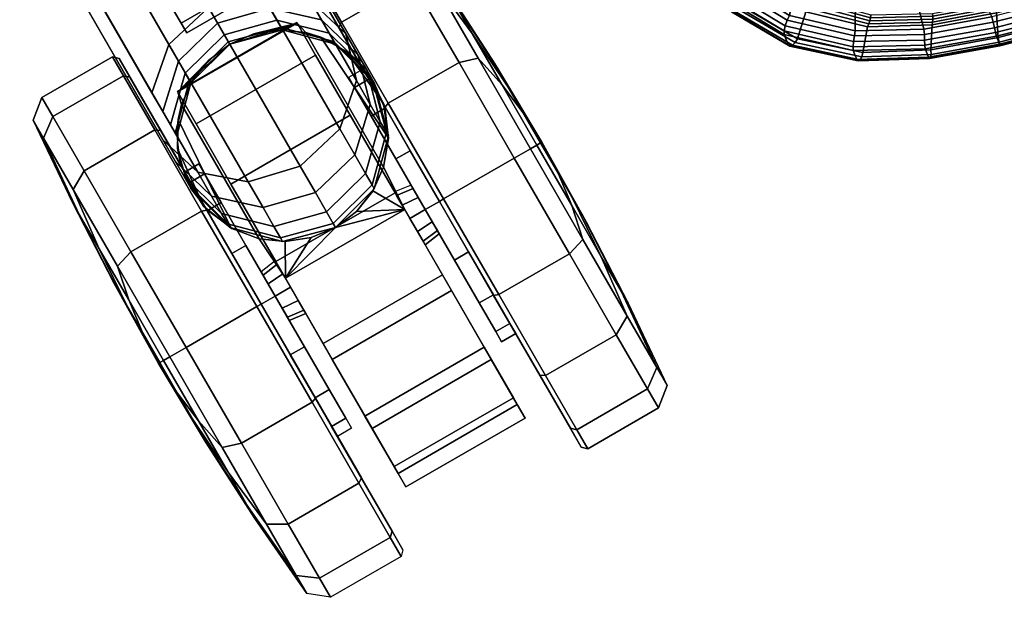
# Model space of a CAD drawing. Header units: inches. Extents: x 390 to 1835, y -266 to 136.
# Tile 545 of 656: x 1685.09 to 1689.12, y -199.58 to -197.21. Entities that reach past the tile are written whole.
import ezdxf
from ezdxf.enums import TextEntityAlignment as Align

# ---------------------------------------------------------------- set-up
doc = ezdxf.new("R2010")
doc.units = ezdxf.units.IN
doc.header["$LTSCALE"] = 0.95294
doc.header["$MEASUREMENT"] = 0
for name, color, linetype in [('A-FURN-3-SEAT-BACK', 143, 'Continuous'), ('A-FURN-3-SEAT-CASTER', 250, 'Continuous'), ('A-FURN-3-SEAT-FRAME', 254, 'Continuous'), ('A-FURN-3-SEAT-RACK', 251, 'Continuous'), ('A-FURN-HAWORTH-ATT', 251, 'Continuous')]:
    doc.layers.add(name, color=color, linetype=linetype)

# ---------------------------------------------------------------- blocks, each defined once
blk = doc.blocks.new('SCK-X4-0C-3D-3')
at = {"layer": 'A-FURN-3-SEAT-CASTER'}
for points in [[(-10.8336, 11.0284, 2.1916), (-10.7314, 10.967, 2.1028), (-11.2255, 11.0018, 2.3688), (-11.0923, 11.0539, 2.3294)], [(-10.9569, 11.0605, 2.2684), (-10.8336, 11.0284, 2.1916), (-11.0923, 11.0539, 2.3294), (-10.9569, 11.0605, 2.2684)], [(-10.6855, 10.9241, 1.9712), (-11.3214, 10.9241, 2.3236), (-11.2255, 11.0018, 2.3688), (-10.7314, 10.967, 2.1028)], [(-11.5145, 10.9119, 2.1248), (-11.3836, 10.8374, 2.2755), (-11.3214, 10.9241, 2.2596)], [(-10.6855, 10.9241, 1.7352), (-11.3214, 10.9241, 2.2596), (-11.3214, 10.9241, 2.3236), (-10.6855, 10.9241, 1.9712)], [(-10.6855, 10.9241, 1.7352), (-10.6229, 10.8368, 1.7352), (-10.6336, 10.9119, 1.3823)], [(-11.5146, 10.3483, 2.1248), (-11.4365, 10.6302, 2.2853), (-11.5145, 10.9119, 2.1248)], [(-11.5145, 10.9119, 2.1248), (-11.4365, 10.6302, 2.2853), (-11.423, 10.7372, 2.2831)], [(-11.5145, 10.9119, 2.1248), (-11.423, 10.7372, 2.2831), (-11.3836, 10.8374, 2.2755)], [(-10.5704, 10.6302, 1.7352), (-10.6334, 10.3483, 1.3815), (-10.6336, 10.9119, 1.3823)], [(-10.5704, 10.6302, 1.7352), (-10.6336, 10.9119, 1.3823), (-10.5838, 10.7367, 1.7352)], [(-10.5838, 10.7367, 1.7352), (-10.6336, 10.9119, 1.3823), (-10.6229, 10.8368, 1.7352)], [(-11.5146, 10.3483, 2.1248), (-11.4231, 10.5231, 2.2832), (-11.4365, 10.6302, 2.2853)], [(-10.6334, 10.3483, 1.3815), (-10.5704, 10.6302, 1.7352), (-10.5837, 10.5236, 1.7352)], [(-11.5146, 10.3483, 2.1248), (-11.3837, 10.4229, 2.2756), (-11.4231, 10.5231, 2.2832)], [(-10.6334, 10.3483, 1.3815), (-10.5837, 10.5236, 1.7352), (-10.6228, 10.4235, 1.7352)], [(-11.3215, 10.3362, 2.2596), (-11.3837, 10.4229, 2.2756), (-11.5146, 10.3483, 2.1248)], [(-10.6228, 10.4235, 1.7352), (-10.6854, 10.3362, 1.7352), (-10.6334, 10.3483, 1.3815)], [(-11.2287, 10.2602, 2.3695), (-11.3215, 10.3362, 2.3192), (-10.6854, 10.3362, 1.971), (-10.7316, 10.2929, 2.1032)], [(-11.3215, 10.3362, 2.3192), (-11.3215, 10.3362, 2.2596), (-10.6854, 10.3362, 1.7352), (-10.6854, 10.3362, 1.971)], [(-11.2287, 10.2602, 2.3695), (-10.7316, 10.2929, 2.1032), (-10.8346, 10.2314, 2.1924), (-11.095, 10.2068, 2.3304)], [(-11.095, 10.2068, 2.3304), (-10.8346, 10.2314, 2.1924), (-10.9588, 10.1993, 2.2694)]]:
    blk.add_3dface(points, dxfattribs=at)
for points, invisible_edges in [([(-11.5145, 10.9119, 2.1248), (-11.3214, 10.9241, 2.2596), (-10.6855, 10.9241, 1.7352), (-10.6336, 10.9119, 1.3823)], 8), ([(-12.5004, 10.9119, 1.1416), (-12.4365, 10.9119, 1.5249), (-11.0689, 10.9119, 0.3721), (-11.4358, 10.9119, 0.2442)], 10), ([(-11.4358, 10.9119, 0.2442), (-11.8232, 10.9119, 0.2748), (-12.4047, 10.9119, 0.765), (-12.5004, 10.9119, 1.1416)], 10), ([(-10.7845, 10.9119, 0.6368), (-11.0689, 10.9119, 0.3721), (-12.4365, 10.9119, 1.5249), (-12.2237, 10.9119, 1.85)], 10), ([(-12.4047, 10.9119, 0.765), (-11.8232, 10.9119, 0.2748), (-12.1654, 10.9119, 0.4588)], 1), ([(-12.2237, 10.9119, 1.85), (-11.898, 10.9119, 2.0619), (-10.6307, 10.9119, 0.9937), (-10.7845, 10.9119, 0.6368)], 10), ([(-10.6336, 10.9119, 1.3823), (-10.6307, 10.9119, 0.9937), (-11.898, 10.9119, 2.0619), (-11.5145, 10.9119, 2.1248)], 10), ([(-11.0694, 10.3483, 0.3717), (-12.4364, 10.3483, 1.525), (-12.5004, 10.3483, 1.1418), (-11.4363, 10.3483, 0.2441)], 5), ([(-11.4363, 10.3483, 0.2441), (-12.5004, 10.3483, 1.1418), (-12.4048, 10.3483, 0.7653), (-11.8236, 10.3483, 0.2749)], 5), ([(-10.7848, 10.3483, 0.6363), (-12.2236, 10.3483, 1.85), (-12.4364, 10.3483, 1.525), (-11.0694, 10.3483, 0.3717)], 5), ([(-12.4048, 10.3483, 0.7653), (-12.1657, 10.3483, 0.459), (-11.8236, 10.3483, 0.2749)], 8), ([(-10.6308, 10.3483, 0.993), (-11.898, 10.3483, 2.0619), (-12.2236, 10.3483, 1.85), (-10.7848, 10.3483, 0.6363)], 5), ([(-10.6334, 10.3483, 1.3815), (-11.5146, 10.3483, 2.1248), (-11.898, 10.3483, 2.0619), (-10.6308, 10.3483, 0.993)], 5), ([(-11.3215, 10.3362, 2.2596), (-11.5146, 10.3483, 2.1248), (-10.6334, 10.3483, 1.3815), (-10.6854, 10.3362, 1.7352)], 2)]:
    blk.add_3dface(points, dxfattribs=dict(at, invisible_edges=invisible_edges))
at = {"layer": 'A-FURN-HAWORTH-ATT', "flags": 1}
for tag, p in [('HAWMC', (0, 0)), ('HAWPN', (0, -0.1667))]:
    blk.add_attdef(tag, text='', height=0.1, dxfattribs=at).set_placement(p, align=Align.TOP_CENTER)
at = {"layer": 'A-FURN-3-SEAT-BACK'}
mesh = blk.add_polymesh((7, 5), dxfattribs=at)
for k, corner in enumerate([(-10.9532, 8.8722, 33.2952), (-10.9659, 8.8698, 33.2769), (-10.9773, 8.8597, 33.2604), (-10.9858, 8.8432, 33.2478), (-10.9905, 8.8225, 33.2407), (-11.2097, 8.8534, 33.4393), (-11.2207, 8.8502, 33.4197), (-11.2281, 8.8385, 33.4006), (-11.2322, 8.8208, 33.3853), (-11.2338, 8.8002, 33.3767), (-11.4731, 8.7886, 33.5547), (-11.4826, 8.7854, 33.5339), (-11.4869, 8.7736, 33.513), (-11.4867, 8.7564, 33.4957), (-11.4838, 8.7377, 33.4854), (-11.7153, 8.6515, 33.6495), (-11.7238, 8.6486, 33.6276), (-11.7256, 8.6377, 33.6051), (-11.7216, 8.6223, 33.5861), (-11.7134, 8.6067, 33.5741), (-11.9084, 8.4385, 33.7114), (-11.916, 8.4366, 33.6884), (-11.9159, 8.4277, 33.6647), (-11.9085, 8.4152, 33.6443), (-11.8954, 8.403, 33.6306), (-12.0466, 8.1799, 33.7418), (-12.0536, 8.1795, 33.7182), (-12.052, 8.1739, 33.6939), (-12.0421, 8.1655, 33.6726), (-12.0252, 8.1569, 33.6579), (-12.1452, 7.9019, 33.7519), (-12.1517, 7.9036, 33.7281), (-12.1489, 7.9025, 33.7036), (-12.1372, 7.8988, 33.6821), (-12.1186, 7.8931, 33.6669)]):
    mesh.set_mesh_vertex(divmod(k, 5), corner)
mesh = blk.add_polymesh((2, 7), dxfattribs=at)
for k, corner in enumerate([(-12.1103, 7.8963, 33.8209), (-12.0098, 8.1744, 33.8137), (-11.8685, 8.4327, 33.7886), (-11.6709, 8.6447, 33.7355), (-11.4228, 8.7808, 33.6532), (-11.1523, 8.8445, 33.553), (-10.8781, 8.8605, 33.4431), (-12.1452, 7.9019, 33.7519), (-12.0466, 8.1799, 33.7418), (-11.9084, 8.4385, 33.7114), (-11.7153, 8.6515, 33.6495), (-11.4731, 8.7886, 33.5547), (-11.2097, 8.8534, 33.4393), (-10.9532, 8.8722, 33.2952)]):
    mesh.set_mesh_vertex(divmod(k, 7), corner)
mesh = blk.add_polymesh((2, 11), dxfattribs=at)
for k, corner in enumerate([(-10.6558, 8.7469, 32.6096), (-10.746, 8.7335, 32.8926), (-10.9105, 8.7168, 33.1378), (-10.9105, 8.7168, 33.1378), (-11.1492, 8.6978, 33.3129), (-11.1492, 8.6978, 33.3129), (-11.413, 8.6423, 33.4374), (-11.6348, 8.5229, 33.5244), (-11.8141, 8.3349, 33.5823), (-11.9395, 8.1008, 33.6092), (-12.028, 7.8487, 33.6176), (-10.605, 8.8652, 32.6039), (-10.6575, 8.8539, 32.7876), (-10.7331, 8.8425, 32.9628), (-10.8448, 8.8311, 33.1173), (-10.9905, 8.8225, 33.2407), (-11.2338, 8.8002, 33.3767), (-11.4838, 8.7377, 33.4854), (-11.7134, 8.6067, 33.5741), (-11.8954, 8.403, 33.6306), (-12.0252, 8.1569, 33.6579), (-12.1186, 7.8931, 33.6669)]):
    mesh.set_mesh_vertex(divmod(k, 11), corner)
mesh = blk.add_polymesh((7, 5), dxfattribs=at)
for k, corner in enumerate([(-12.1103, 7.8963, 33.8209), (-12.0965, 7.8921, 33.8395), (-12.0771, 7.8863, 33.8515), (-12.0548, 7.8796, 33.8553), (-12.0328, 7.8729, 33.8502), (-12.0098, 8.1744, 33.8137), (-11.9964, 8.1687, 33.8325), (-11.9781, 8.159, 33.8447), (-11.9574, 8.148, 33.8487), (-11.9371, 8.1386, 33.844), (-11.8685, 8.4327, 33.7886), (-11.8553, 8.426, 33.8079), (-11.8381, 8.4137, 33.8206), (-11.8196, 8.3989, 33.8253), (-11.8028, 8.3855, 33.8215), (-11.6709, 8.6447, 33.7355), (-11.6578, 8.6377, 33.7556), (-11.6418, 8.6235, 33.7695), (-11.626, 8.6056, 33.7753), (-11.6138, 8.588, 33.7727), (-11.4228, 8.7808, 33.6532), (-11.4102, 8.7737, 33.6743), (-11.3957, 8.7583, 33.6894), (-11.3831, 8.7377, 33.6967), (-11.3755, 8.716, 33.6955), (-11.1523, 8.8445, 33.553), (-11.1405, 8.8375, 33.575), (-11.1287, 8.8214, 33.5916), (-11.1198, 8.7991, 33.6004), (-11.1164, 8.7744, 33.6005), (-10.8781, 8.8605, 33.4431), (-10.8679, 8.8534, 33.4659), (-10.8597, 8.8368, 33.4842), (-10.855, 8.8135, 33.4947), (-10.8545, 8.7875, 33.4958)]):
    mesh.set_mesh_vertex(divmod(k, 5), corner)
mesh = blk.add_polymesh((2, 11), dxfattribs=at)
for k, corner in enumerate([(-10.2361, 8.7958, 32.7939), (-10.324, 8.7861, 33.0198), (-10.4582, 8.7821, 33.2214), (-10.6414, 8.7839, 33.3799), (-10.8545, 8.7875, 33.4958), (-11.1164, 8.7744, 33.6005), (-11.3755, 8.716, 33.6955), (-11.6138, 8.588, 33.7727), (-11.8028, 8.3855, 33.8215), (-11.9371, 8.1386, 33.844), (-12.0328, 7.8729, 33.8502), (-10.6263, 8.0023, 32.834), (-10.6539, 8.0019, 32.9196), (-10.6539, 8.0019, 32.9196), (-10.6928, 7.9823, 32.9978), (-10.6928, 7.9823, 32.9978), (-10.74, 7.942, 33.0625), (-10.7899, 7.8851, 33.1107), (-10.7899, 7.8851, 33.1107), (-10.8373, 7.8153, 33.1411), (-10.8373, 7.8153, 33.1411), (-10.8771, 7.7356, 33.1517)]):
    mesh.set_mesh_vertex(divmod(k, 11), corner)
mesh = blk.add_polymesh((5, 5), dxfattribs=at)
for k, corner in enumerate([(-12.028, 7.8487, 33.6176), (-11.9395, 8.1008, 33.6092), (-11.8141, 8.3349, 33.5823), (-11.6348, 8.5229, 33.5244), (-11.413, 8.6423, 33.4374), (-12.0177, 7.8456, 33.6134), (-11.9301, 8.0945, 33.6047), (-11.8063, 8.3236, 33.5772), (-11.6281, 8.5063, 33.5198), (-11.4068, 8.6219, 33.4353), (-12.0069, 7.8424, 33.6111), (-11.9203, 8.0875, 33.6021), (-11.7977, 8.3135, 33.574), (-11.6196, 8.492, 33.5184), (-11.3982, 8.6028, 33.4397), (-11.9959, 7.8391, 33.6109), (-11.91, 8.0809, 33.6021), (-11.7883, 8.305, 33.575), (-11.61, 8.4806, 33.5224), (-11.3883, 8.587, 33.4502), (-11.9849, 7.8358, 33.6127), (-11.8995, 8.076, 33.6054), (-11.7783, 8.2985, 33.5817), (-11.5998, 8.4721, 33.5335), (-11.378, 8.5763, 33.4656)]):
    mesh.set_mesh_vertex(divmod(k, 5), corner)
mesh = blk.add_polymesh((9, 5), dxfattribs=at)
for k, corner in enumerate([(-13.2708, 0.0001, 33.7191), (-13.2898, 0.0001, 33.7346), (-13.3015, 0.0001, 33.7563), (-13.3039, 0.0001, 33.7807), (-13.2968, 0.0001, 33.8043), (-13.2526, 1.0005, 33.7183), (-13.2716, 1.0009, 33.7338), (-13.2832, 1.0013, 33.7555), (-13.2857, 1.0015, 33.7799), (-13.2786, 1.0016, 33.8035), (-13.1979, 1.9995, 33.7159), (-13.2169, 2.0005, 33.7314), (-13.2285, 2.0014, 33.753), (-13.231, 2.0018, 33.7775), (-13.2241, 2.0017, 33.8011), (-13.1069, 2.9959, 33.7119), (-13.1258, 2.9978, 33.7274), (-13.1375, 2.9991, 33.749), (-13.1401, 2.9996, 33.7735), (-13.1332, 2.9992, 33.7972), (-12.9799, 3.9883, 33.7062), (-12.9988, 3.9912, 33.7216), (-13.0105, 3.993, 33.7433), (-13.0131, 3.9935, 33.7678), (-13.0064, 3.9927, 33.7915), (-12.8173, 4.9755, 33.6987), (-12.8362, 4.9793, 33.714), (-12.8478, 4.9817, 33.7356), (-12.8506, 4.9822, 33.7602), (-12.8439, 4.981, 33.7839), (-12.6196, 5.9562, 33.6891), (-12.6383, 5.9609, 33.7043), (-12.65, 5.9638, 33.7259), (-12.6528, 5.9644, 33.7505), (-12.6462, 5.9629, 33.7743), (-12.3866, 6.9292, 33.6781), (-12.4053, 6.9346, 33.6932), (-12.417, 6.9379, 33.7148), (-12.4198, 6.9387, 33.7394), (-12.4133, 6.937, 33.7632), (-12.1186, 7.8931, 33.6669), (-12.1372, 7.8988, 33.6821), (-12.1489, 7.9025, 33.7036), (-12.1517, 7.9036, 33.7281), (-12.1452, 7.9019, 33.7519)]):
    mesh.set_mesh_vertex(divmod(k, 5), corner)
mesh = blk.add_polymesh((2, 9), dxfattribs=at)
for k, corner in enumerate([(-13.2809, 0.0001, 33.8343), (-13.2622, 1.0013, 33.8344), (-13.2062, 2.001, 33.8347), (-13.1132, 2.9979, 33.8351), (-12.9834, 3.9908, 33.8352), (-12.8178, 4.9783, 33.834), (-12.6173, 5.9593, 33.8301), (-12.3818, 6.9325, 33.8247), (-12.1103, 7.8963, 33.8209), (-13.2968, 0.0001, 33.8043), (-13.2786, 1.0016, 33.8035), (-13.2241, 2.0017, 33.8011), (-13.1332, 2.9992, 33.7972), (-13.0064, 3.9927, 33.7915), (-12.8439, 4.981, 33.7839), (-12.6462, 5.9629, 33.7743), (-12.4133, 6.937, 33.7632), (-12.1452, 7.9019, 33.7519)]):
    mesh.set_mesh_vertex(divmod(k, 9), corner)
mesh = blk.add_polymesh((9, 5), dxfattribs=at)
for k, corner in enumerate([(-12.0328, 7.8729, 33.8502), (-12.0548, 7.8796, 33.8553), (-12.0771, 7.8863, 33.8515), (-12.0965, 7.8921, 33.8395), (-12.1103, 7.8963, 33.8209), (-12.3032, 6.912, 33.8537), (-12.3254, 6.9181, 33.8588), (-12.348, 6.9239, 33.8552), (-12.3678, 6.9288, 33.8433), (-12.3818, 6.9325, 33.8247), (-12.5375, 5.9417, 33.8585), (-12.5599, 5.947, 33.8639), (-12.5829, 5.9519, 33.8605), (-12.6031, 5.9562, 33.8487), (-12.6173, 5.9593, 33.8301), (-12.7366, 4.9635, 33.8619), (-12.7593, 4.9679, 33.8676), (-12.7827, 4.9721, 33.8644), (-12.8032, 4.9757, 33.8527), (-12.8178, 4.9783, 33.834), (-12.9009, 3.9788, 33.8625), (-12.9239, 3.9822, 33.8686), (-12.9476, 3.9857, 33.8657), (-12.9686, 3.9887, 33.854), (-12.9834, 3.9908, 33.8352), (-13.0296, 2.9889, 33.8619), (-13.0528, 2.9913, 33.8684), (-13.0768, 2.994, 33.8656), (-13.098, 2.9964, 33.854), (-13.1132, 2.9979, 33.8351), (-13.1218, 1.9949, 33.8611), (-13.1451, 1.9963, 33.8679), (-13.1694, 1.9982, 33.8653), (-13.1909, 2, 33.8537), (-13.2062, 2.001, 33.8347), (-13.1772, 0.9982, 33.8605), (-13.2007, 0.9988, 33.8676), (-13.2251, 0.9998, 33.8651), (-13.2467, 1.0008, 33.8534), (-13.2622, 1.0013, 33.8344), (-13.1957, 0.0001, 33.8603), (-13.2192, 0.0001, 33.8674), (-13.2437, 0.0001, 33.865), (-13.2653, 0.0001, 33.8533), (-13.2809, 0.0001, 33.8343)]):
    mesh.set_mesh_vertex(divmod(k, 5), corner)
mesh = blk.add_polymesh((2, 9), dxfattribs=at)
for k, corner in enumerate([(-13.2708, 0.0001, 33.7191), (-13.2526, 1.0005, 33.7183), (-13.1979, 1.9995, 33.7159), (-13.1069, 2.9959, 33.7119), (-12.9799, 3.9883, 33.7062), (-12.8173, 4.9755, 33.6987), (-12.6196, 5.9562, 33.6891), (-12.3866, 6.9292, 33.6781), (-12.1186, 7.8931, 33.6669), (-13.1665, 0.0001, 33.6636), (-13.1491, 0.9948, 33.6633), (-13.0971, 1.9883, 33.6624), (-13.0095, 2.9793, 33.6604), (-12.8856, 3.9664, 33.6563), (-12.7245, 4.9481, 33.6494), (-12.5272, 5.9231, 33.6399), (-12.295, 6.8904, 33.6288), (-12.028, 7.8487, 33.6176)]):
    mesh.set_mesh_vertex(divmod(k, 9), corner)
at = {"layer": 'A-FURN-3-SEAT-CASTER'}
mesh = blk.add_polymesh((16, 9), dxfattribs=dict(at, m_close=True))
for k, corner in enumerate([(-12.1816, 10.9844, 1.1811), (-12.1816, 11.0513, 1.1811), (-12.718, 11.0513, 1.1811), (-12.7377, 11.071, 1.1811), (-12.7377, 11.4052, 1.1811), (-12.6761, 11.482, 1.1811), (-12.3035, 11.5117, 1.1811), (-11.9303, 11.5296, 1.1811), (-11.5566, 11.5356, 1.1811), (-12.134, 10.9844, 0.9419), (-12.134, 11.0513, 0.9419), (-12.6296, 11.0513, 0.7366), (-12.6478, 11.071, 0.7291), (-12.6478, 11.4052, 0.7291), (-12.5909, 11.482, 0.7527), (-12.2467, 11.5117, 0.8953), (-11.9018, 11.5296, 1.0381), (-11.5566, 11.5356, 1.1811), (-11.9985, 10.9844, 0.7392), (-11.9985, 11.0513, 0.7392), (-12.3778, 11.0513, 0.3599), (-12.3917, 11.071, 0.3459), (-12.3917, 11.4052, 0.3459), (-12.3482, 11.482, 0.3895), (-12.0848, 11.5117, 0.6529), (-11.8208, 11.5296, 0.9169), (-11.5566, 11.5356, 1.1811), (-11.7958, 10.9844, 0.6037), (-11.7958, 11.0513, 0.6037), (-12.001, 11.0513, 0.1081), (-12.0086, 11.071, 0.0899), (-12.0086, 11.4052, 0.0899), (-11.985, 11.482, 0.1468), (-11.8424, 11.5117, 0.491), (-11.6996, 11.5296, 0.8359), (-11.5566, 11.5356, 1.1811), (-11.5566, 10.9844, 0.5561), (-11.5566, 11.0513, 0.5561), (-11.5566, 11.0513, 0.0197), (-11.5566, 11.071), (-11.5566, 11.4052), (-11.5566, 11.482, 0.0616), (-11.5566, 11.5117, 0.4341), (-11.5566, 11.5296, 0.8074), (-11.5566, 11.5356, 1.1811), (-11.3174, 10.9844, 0.6037), (-11.3174, 11.0513, 0.6037), (-11.1121, 11.0513, 0.1081), (-11.1046, 11.071, 0.0899), (-11.1046, 11.4052, 0.0899), (-11.1282, 11.482, 0.1468), (-11.2707, 11.5117, 0.491), (-11.4136, 11.5296, 0.8359), (-11.5566, 11.5356, 1.1811), (-11.1146, 10.9844, 0.7392), (-11.1146, 11.0513, 0.7392), (-10.7353, 11.0513, 0.3599), (-10.7214, 11.071, 0.3459), (-10.7214, 11.4052, 0.3459), (-10.765, 11.482, 0.3895), (-11.0284, 11.5117, 0.6529), (-11.2924, 11.5296, 0.9169), (-11.5566, 11.5356, 1.1811), (-10.9792, 10.9844, 0.9419), (-10.9792, 11.0513, 0.9419), (-10.4836, 11.0513, 0.7366), (-10.4654, 11.071, 0.7291), (-10.4654, 11.4052, 0.7291), (-10.5223, 11.482, 0.7527), (-10.8665, 11.5117, 0.8953), (-11.2114, 11.5296, 1.0381), (-11.5566, 11.5356, 1.1811), (-10.9316, 10.9844, 1.1811), (-10.9316, 11.0513, 1.1811), (-10.3952, 11.0513, 1.1811), (-10.3755, 11.071, 1.1811), (-10.3755, 11.4052, 1.1811), (-10.4371, 11.482, 1.1811), (-10.8096, 11.5117, 1.1811), (-11.1829, 11.5296, 1.1811), (-11.5566, 11.5356, 1.1811), (-10.9792, 10.9844, 1.4203), (-10.9792, 11.0513, 1.4203), (-10.4836, 11.0513, 1.6256), (-10.4654, 11.071, 1.6331), (-10.4654, 11.4052, 1.6331), (-10.5223, 11.482, 1.6095), (-10.8665, 11.5117, 1.467), (-11.2114, 11.5296, 1.3241), (-11.5566, 11.5356, 1.1811), (-11.1146, 10.9844, 1.623), (-11.1146, 11.0513, 1.623), (-10.7353, 11.0513, 2.0023), (-10.7214, 11.071, 2.0163), (-10.7214, 11.4052, 2.0163), (-10.765, 11.482, 1.9727), (-11.0284, 11.5117, 1.7093), (-11.2924, 11.5296, 1.4453), (-11.5566, 11.5356, 1.1811), (-11.3174, 10.9844, 1.7585), (-11.3174, 11.0513, 1.7585), (-11.1121, 11.0513, 2.2541), (-11.1046, 11.071, 2.2723), (-11.1046, 11.4052, 2.2723), (-11.1282, 11.482, 2.2154), (-11.2707, 11.5117, 1.8712), (-11.4136, 11.5296, 1.5263), (-11.5566, 11.5356, 1.1811), (-11.5566, 10.9844, 1.8061), (-11.5566, 11.0513, 1.8061), (-11.5566, 11.0513, 2.3425), (-11.5566, 11.071, 2.3622), (-11.5566, 11.4052, 2.3622), (-11.5566, 11.482, 2.3006), (-11.5566, 11.5117, 1.9281), (-11.5566, 11.5296, 1.5548), (-11.5566, 11.5356, 1.1811), (-11.7958, 10.9844, 1.7585), (-11.7958, 11.0513, 1.7585), (-12.001, 11.0513, 2.2541), (-12.0086, 11.071, 2.2723), (-12.0086, 11.4052, 2.2723), (-11.985, 11.482, 2.2154), (-11.8424, 11.5117, 1.8712), (-11.6996, 11.5296, 1.5263), (-11.5566, 11.5356, 1.1811), (-11.9985, 10.9844, 1.623), (-11.9985, 11.0513, 1.623), (-12.3778, 11.0513, 2.0023), (-12.3917, 11.071, 2.0163), (-12.3917, 11.4052, 2.0163), (-12.3482, 11.482, 1.9727), (-12.0848, 11.5117, 1.7093), (-11.8208, 11.5296, 1.4453), (-11.5566, 11.5356, 1.1811), (-12.134, 10.9844, 1.4203), (-12.134, 11.0513, 1.4203), (-12.6296, 11.0513, 1.6256), (-12.6478, 11.071, 1.6331), (-12.6478, 11.4052, 1.6331), (-12.5909, 11.482, 1.6095), (-12.2467, 11.5117, 1.467), (-11.9018, 11.5296, 1.3241), (-11.5566, 11.5356, 1.1811)]):
    mesh.set_mesh_vertex(divmod(k, 9), corner)
mesh = blk.add_polymesh((2, 7), dxfattribs=at)
for k, corner in enumerate([(-10.6855, 10.9241, 1.9712), (-10.7314, 10.967, 2.1028), (-10.8336, 11.0284, 2.1916), (-10.9569, 11.0605, 2.2684), (-11.0923, 11.0539, 2.3294), (-11.2255, 11.0018, 2.3688), (-11.3214, 10.9241, 2.3236), (-10.6855, 10.9241, 2.376), (-10.7772, 10.9994, 2.376), (-10.8859, 11.0469, 2.376), (-11.0034, 11.0631, 2.376), (-11.1209, 11.0469, 2.376), (-11.2296, 10.9994, 2.376), (-11.3214, 10.9241, 2.376)]):
    mesh.set_mesh_vertex(divmod(k, 7), corner)
mesh = blk.add_polymesh((2, 12), dxfattribs=dict(at, n_close=True))
for k, corner in enumerate([(-11.4416, 10.9844, 1.1811), (-11.457, 10.9844, 1.2386), (-11.4991, 10.9844, 1.2807), (-11.5566, 10.9844, 1.2961), (-11.6141, 10.9844, 1.2807), (-11.6562, 10.9844, 1.2386), (-11.6716, 10.9844, 1.1811), (-11.6562, 10.9844, 1.1236), (-11.6141, 10.9844, 1.0815), (-11.5566, 10.9844, 1.0661), (-11.4991, 10.9844, 1.0815), (-11.457, 10.9844, 1.1236), (-11.4316, 10.9119, 1.1811), (-11.4483, 10.9119, 1.2436), (-11.4941, 10.9119, 1.2894), (-11.5566, 10.9119, 1.3061), (-11.6191, 10.9119, 1.2894), (-11.6648, 10.9119, 1.2436), (-11.6816, 10.9119, 1.1811), (-11.6648, 10.9119, 1.1186), (-11.6191, 10.9119, 1.0728), (-11.5566, 10.9119, 1.0561), (-11.4941, 10.9119, 1.0728), (-11.4483, 10.9119, 1.1186)]):
    mesh.set_mesh_vertex(divmod(k, 12), corner)
mesh = blk.add_polymesh((2, 7), dxfattribs=at)
for k, corner in enumerate([(-11.3214, 10.9241, 2.2596), (-11.3836, 10.8374, 2.2755), (-11.423, 10.7372, 2.2831), (-11.4365, 10.6302, 2.2853), (-11.4231, 10.5231, 2.2832), (-11.3837, 10.4229, 2.2756), (-11.3215, 10.3362, 2.2596), (-11.3214, 10.9241, 2.376), (-11.384, 10.8368, 2.376), (-11.4231, 10.7368, 2.376), (-11.4365, 10.6302, 2.376), (-11.4232, 10.5236, 2.376), (-11.3841, 10.4235, 2.376), (-11.3215, 10.3362, 2.376)]):
    mesh.set_mesh_vertex(divmod(k, 7), corner)
mesh = blk.add_polymesh((2, 7), dxfattribs=at)
for k, corner in enumerate([(-10.6854, 10.3362, 1.7352), (-10.6228, 10.4235, 1.7352), (-10.5837, 10.5236, 1.7352), (-10.5704, 10.6302, 1.7352), (-10.5838, 10.7367, 1.7352), (-10.6229, 10.8368, 1.7352), (-10.6855, 10.9241, 1.7352), (-10.6854, 10.3362, 2.376), (-10.6228, 10.4235, 2.376), (-10.5837, 10.5236, 2.376), (-10.5704, 10.6302, 2.376), (-10.5837, 10.7368, 2.376), (-10.6229, 10.8368, 2.376), (-10.6855, 10.9241, 2.376)]):
    mesh.set_mesh_vertex(divmod(k, 7), corner)
mesh = blk.add_polymesh((2, 13), dxfattribs=at)
for k, corner in enumerate([(-11.5145, 10.9119, 2.1248), (-11.898, 10.9119, 2.0619), (-12.2237, 10.9119, 1.85), (-12.4365, 10.9119, 1.5249), (-12.5004, 10.9119, 1.1416), (-12.4047, 10.9119, 0.765), (-12.1654, 10.9119, 0.4588), (-11.8232, 10.9119, 0.2748), (-11.4358, 10.9119, 0.2442), (-11.0689, 10.9119, 0.3721), (-10.7845, 10.9119, 0.6368), (-10.6307, 10.9119, 0.9937), (-10.6336, 10.9119, 1.3823), (-11.5146, 10.3483, 2.1248), (-11.898, 10.3483, 2.0619), (-12.2236, 10.3483, 1.85), (-12.4364, 10.3483, 1.525), (-12.5004, 10.3483, 1.1418), (-12.4048, 10.3483, 0.7653), (-12.1657, 10.3483, 0.459), (-11.8236, 10.3483, 0.2749), (-11.4363, 10.3483, 0.2441), (-11.0694, 10.3483, 0.3717), (-10.7848, 10.3483, 0.6363), (-10.6308, 10.3483, 0.993), (-10.6334, 10.3483, 1.3815)]):
    mesh.set_mesh_vertex(divmod(k, 13), corner)
mesh = blk.add_polymesh((2, 12), dxfattribs=dict(at, n_close=True))
for k, corner in enumerate([(-11.4316, 10.3483, 1.1811), (-11.4483, 10.3483, 1.2436), (-11.4941, 10.3483, 1.2894), (-11.5566, 10.3483, 1.3061), (-11.6191, 10.3483, 1.2894), (-11.6648, 10.3483, 1.2436), (-11.6816, 10.3483, 1.1811), (-11.6648, 10.3483, 1.1186), (-11.6191, 10.3483, 1.0728), (-11.5566, 10.3483, 1.0561), (-11.4941, 10.3483, 1.0728), (-11.4483, 10.3483, 1.1186), (-11.4416, 10.2757, 1.1811), (-11.457, 10.2757, 1.2386), (-11.4991, 10.2757, 1.2807), (-11.5566, 10.2757, 1.2961), (-11.6141, 10.2757, 1.2807), (-11.6562, 10.2757, 1.2386), (-11.6716, 10.2757, 1.1811), (-11.6562, 10.2757, 1.1236), (-11.6141, 10.2757, 1.0815), (-11.5566, 10.2757, 1.0661), (-11.4991, 10.2757, 1.0815), (-11.457, 10.2757, 1.1236)]):
    mesh.set_mesh_vertex(divmod(k, 12), corner)
mesh = blk.add_polymesh((2, 7), dxfattribs=at)
for k, corner in enumerate([(-11.3215, 10.3362, 2.3192), (-11.2287, 10.2602, 2.3695), (-11.095, 10.2068, 2.3304), (-10.9588, 10.1993, 2.2694), (-10.8346, 10.2314, 2.1924), (-10.7316, 10.2929, 2.1032), (-10.6854, 10.3362, 1.971), (-11.3215, 10.3362, 2.376), (-11.2298, 10.2608, 2.376), (-11.121, 10.2133, 2.376), (-11.0034, 10.197, 2.376), (-10.8858, 10.2133, 2.376), (-10.7771, 10.2608, 2.376), (-10.6854, 10.3362, 2.376)]):
    mesh.set_mesh_vertex(divmod(k, 7), corner)
mesh = blk.add_polymesh((16, 9), dxfattribs=dict(at, m_close=True))
for k, corner in enumerate([(-10.9316, 10.2757, 1.1811), (-10.9316, 10.2088, 1.1811), (-10.3952, 10.2088, 1.1811), (-10.3755, 10.1891, 1.1811), (-10.3755, 9.8549, 1.1811), (-10.4371, 9.7781, 1.1811), (-10.8096, 9.7484, 1.1811), (-11.1829, 9.7305, 1.1811), (-11.5566, 9.7245, 1.1811), (-10.9792, 10.2757, 0.9419), (-10.9792, 10.2088, 0.9419), (-10.4836, 10.2088, 0.7366), (-10.4654, 10.1891, 0.7291), (-10.4654, 9.8549, 0.7291), (-10.5223, 9.7781, 0.7527), (-10.8665, 9.7484, 0.8953), (-11.2114, 9.7305, 1.0381), (-11.5566, 9.7245, 1.1811), (-11.1146, 10.2757, 0.7392), (-11.1146, 10.2088, 0.7392), (-10.7353, 10.2088, 0.3599), (-10.7214, 10.1891, 0.3459), (-10.7214, 9.8549, 0.3459), (-10.765, 9.7781, 0.3895), (-11.0284, 9.7484, 0.6529), (-11.2924, 9.7305, 0.9169), (-11.5566, 9.7245, 1.1811), (-11.3174, 10.2757, 0.6037), (-11.3174, 10.2088, 0.6037), (-11.1121, 10.2088, 0.1081), (-11.1046, 10.1891, 0.0899), (-11.1046, 9.8549, 0.0899), (-11.1282, 9.7781, 0.1468), (-11.2707, 9.7484, 0.491), (-11.4136, 9.7305, 0.8359), (-11.5566, 9.7245, 1.1811), (-11.5566, 10.2757, 0.5561), (-11.5566, 10.2088, 0.5561), (-11.5566, 10.2088, 0.0197), (-11.5566, 10.1891), (-11.5566, 9.8549), (-11.5566, 9.7781, 0.0616), (-11.5566, 9.7484, 0.4341), (-11.5566, 9.7305, 0.8074), (-11.5566, 9.7245, 1.1811), (-11.7958, 10.2757, 0.6037), (-11.7958, 10.2088, 0.6037), (-12.001, 10.2088, 0.1081), (-12.0086, 10.1891, 0.0899), (-12.0086, 9.8549, 0.0899), (-11.985, 9.7781, 0.1468), (-11.8424, 9.7484, 0.491), (-11.6996, 9.7305, 0.8359), (-11.5566, 9.7245, 1.1811), (-11.9985, 10.2757, 0.7392), (-11.9985, 10.2088, 0.7392), (-12.3778, 10.2088, 0.3599), (-12.3917, 10.1891, 0.3459), (-12.3917, 9.8549, 0.3459), (-12.3482, 9.7781, 0.3895), (-12.0848, 9.7484, 0.6529), (-11.8208, 9.7305, 0.9169), (-11.5566, 9.7245, 1.1811), (-12.134, 10.2757, 0.9419), (-12.134, 10.2088, 0.9419), (-12.6296, 10.2088, 0.7366), (-12.6478, 10.1891, 0.7291), (-12.6478, 9.8549, 0.7291), (-12.5909, 9.7781, 0.7527), (-12.2467, 9.7484, 0.8953), (-11.9018, 9.7305, 1.0381), (-11.5566, 9.7245, 1.1811), (-12.1816, 10.2757, 1.1811), (-12.1816, 10.2088, 1.1811), (-12.718, 10.2088, 1.1811), (-12.7377, 10.1891, 1.1811), (-12.7377, 9.8549, 1.1811), (-12.6761, 9.7781, 1.1811), (-12.3035, 9.7484, 1.1811), (-11.9303, 9.7305, 1.1811), (-11.5566, 9.7245, 1.1811), (-12.134, 10.2757, 1.4203), (-12.134, 10.2088, 1.4203), (-12.6296, 10.2088, 1.6256), (-12.6478, 10.1891, 1.6331), (-12.6478, 9.8549, 1.6331), (-12.5909, 9.7781, 1.6095), (-12.2467, 9.7484, 1.467), (-11.9018, 9.7305, 1.3241), (-11.5566, 9.7245, 1.1811), (-11.9985, 10.2757, 1.623), (-11.9985, 10.2088, 1.623), (-12.3778, 10.2088, 2.0023), (-12.3917, 10.1891, 2.0163), (-12.3917, 9.8549, 2.0163), (-12.3482, 9.7781, 1.9727), (-12.0848, 9.7484, 1.7093), (-11.8208, 9.7305, 1.4453), (-11.5566, 9.7245, 1.1811), (-11.7958, 10.2757, 1.7585), (-11.7958, 10.2088, 1.7585), (-12.001, 10.2088, 2.2541), (-12.0086, 10.1891, 2.2723), (-12.0086, 9.8549, 2.2723), (-11.985, 9.7781, 2.2154), (-11.8424, 9.7484, 1.8712), (-11.6996, 9.7305, 1.5263), (-11.5566, 9.7245, 1.1811), (-11.5566, 10.2757, 1.8061), (-11.5566, 10.2088, 1.8061), (-11.5566, 10.2088, 2.3425), (-11.5566, 10.1891, 2.3622), (-11.5566, 9.8549, 2.3622), (-11.5566, 9.7781, 2.3006), (-11.5566, 9.7484, 1.9281), (-11.5566, 9.7305, 1.5548), (-11.5566, 9.7245, 1.1811), (-11.3174, 10.2757, 1.7585), (-11.3174, 10.2088, 1.7585), (-11.1121, 10.2088, 2.2541), (-11.1046, 10.1891, 2.2723), (-11.1046, 9.8549, 2.2723), (-11.1282, 9.7781, 2.2154), (-11.2707, 9.7484, 1.8712), (-11.4136, 9.7305, 1.5263), (-11.5566, 9.7245, 1.1811), (-11.1146, 10.2757, 1.623), (-11.1146, 10.2088, 1.623), (-10.7353, 10.2088, 2.0023), (-10.7214, 10.1891, 2.0163), (-10.7214, 9.8549, 2.0163), (-10.765, 9.7781, 1.9727), (-11.0284, 9.7484, 1.7093), (-11.2924, 9.7305, 1.4453), (-11.5566, 9.7245, 1.1811), (-10.9792, 10.2757, 1.4203), (-10.9792, 10.2088, 1.4203), (-10.4836, 10.2088, 1.6256), (-10.4654, 10.1891, 1.6331), (-10.4654, 9.8549, 1.6331), (-10.5223, 9.7781, 1.6095), (-10.8665, 9.7484, 1.467), (-11.2114, 9.7305, 1.3241), (-11.5566, 9.7245, 1.1811)]):
    mesh.set_mesh_vertex(divmod(k, 9), corner)
at = {"layer": 'A-FURN-3-SEAT-FRAME'}
mesh = blk.add_polymesh((5, 12), dxfattribs=dict(at, n_close=True))
for k, corner in enumerate([(-11.0034, 11.0631, 4.2406), (-11.22, 11.0051, 4.2406), (-11.3785, 10.8466, 4.2406), (-11.4365, 10.6301, 4.2406), (-11.3785, 10.4135, 4.2406), (-11.22, 10.255, 4.2406), (-11.0034, 10.197, 4.2406), (-10.7869, 10.255, 4.2406), (-10.6284, 10.4135, 4.2406), (-10.5704, 10.6301, 4.2406), (-10.6284, 10.8466, 4.2406), (-10.7869, 11.0051, 4.2406), (-10.9886, 11.0631, 4.4667), (-11.2033, 11.0051, 4.4949), (-11.3605, 10.8466, 4.5156), (-11.418, 10.6301, 4.5232), (-11.3605, 10.4135, 4.5156), (-11.2033, 10.255, 4.4949), (-10.9886, 10.197, 4.4667), (-10.7739, 10.255, 4.4384), (-10.6168, 10.4135, 4.4177), (-10.5592, 10.6301, 4.4101), (-10.6168, 10.8466, 4.4177), (-10.7739, 11.0051, 4.4384), (-10.9444, 11.0631, 4.6889), (-11.1536, 11.0051, 4.745), (-11.3067, 10.8466, 4.786), (-11.3627, 10.6301, 4.801), (-11.3067, 10.4135, 4.786), (-11.1536, 10.255, 4.745), (-10.9444, 10.197, 4.6889), (-10.7352, 10.255, 4.6329), (-10.5821, 10.4135, 4.5918), (-10.5261, 10.6301, 4.5768), (-10.5821, 10.8466, 4.5918), (-10.7352, 11.0051, 4.6329), (-10.8716, 11.0631, 4.9035), (-11.0716, 11.0051, 4.9863), (-11.2181, 10.8466, 5.047), (-11.2717, 10.6301, 5.0692), (-11.2181, 10.4135, 5.047), (-11.0716, 10.255, 4.9863), (-10.8716, 10.197, 4.9035), (-10.6715, 10.255, 4.8206), (-10.5251, 10.4135, 4.76), (-10.4715, 10.6301, 4.7377), (-10.5251, 10.8466, 4.76), (-10.6715, 11.0051, 4.8206), (-10.7713, 11.0631, 5.1067), (-10.9589, 11.0051, 5.215), (-11.0962, 10.8466, 5.2942), (-11.1464, 10.6301, 5.3232), (-11.0962, 10.4135, 5.2942), (-10.9589, 10.255, 5.215), (-10.7713, 10.197, 5.1067), (-10.5838, 10.255, 4.9984), (-10.4465, 10.4135, 4.9192), (-10.3963, 10.6301, 4.8902), (-10.4465, 10.8466, 4.9192), (-10.5838, 11.0051, 4.9984)]):
    mesh.set_mesh_vertex(divmod(k, 12), corner)
mesh = blk.add_polymesh((2, 12), dxfattribs=dict(at, n_close=True))
for k, corner in enumerate([(-11.0034, 11.0631, 2.376), (-11.22, 11.0051, 2.376), (-11.3785, 10.8466, 2.376), (-11.4365, 10.6301, 2.376), (-11.3785, 10.4135, 2.376), (-11.22, 10.255, 2.376), (-11.0034, 10.197, 2.376), (-10.7869, 10.255, 2.376), (-10.6284, 10.4135, 2.376), (-10.5704, 10.6301, 2.376), (-10.6284, 10.8466, 2.376), (-10.7869, 11.0051, 2.376), (-11.0034, 11.0631, 4.2406), (-11.22, 11.0051, 4.2406), (-11.3785, 10.8466, 4.2406), (-11.4365, 10.6301, 4.2406), (-11.3785, 10.4135, 4.2406), (-11.22, 10.255, 4.2406), (-11.0034, 10.197, 4.2406), (-10.7869, 10.255, 4.2406), (-10.6284, 10.4135, 4.2406), (-10.5704, 10.6301, 4.2406), (-10.6284, 10.8466, 4.2406), (-10.7869, 11.0051, 4.2406)]):
    mesh.set_mesh_vertex(divmod(k, 12), corner)
mesh = blk.add_polymesh((2, 12), dxfattribs=dict(at, n_close=True))
for k, corner in enumerate([(-10.7713, 11.0631, 5.1067), (-10.9589, 11.0051, 5.215), (-11.0962, 10.8466, 5.2942), (-11.1464, 10.6301, 5.3232), (-11.0962, 10.4135, 5.2942), (-10.9589, 10.255, 5.215), (-10.7713, 10.197, 5.1067), (-10.5838, 10.255, 4.9984), (-10.4465, 10.4135, 4.9192), (-10.3963, 10.6301, 4.8902), (-10.4465, 10.8466, 4.9192), (-10.5838, 11.0051, 4.9984), (-5.4947, 11.0631, 14.2461), (-5.6822, 11.0051, 14.3544), (-5.8195, 10.8466, 14.4336), (-5.8698, 10.6301, 14.4626), (-5.8195, 10.4135, 14.4336), (-5.6822, 10.255, 14.3544), (-5.4947, 10.197, 14.2461), (-5.3072, 10.255, 14.1378), (-5.1699, 10.4135, 14.0586), (-5.1197, 10.6301, 14.0296), (-5.1699, 10.8466, 14.0586), (-5.3072, 11.0051, 14.1378)]):
    mesh.set_mesh_vertex(divmod(k, 12), corner)
at = {"layer": 'A-FURN-3-SEAT-RACK'}
mesh = blk.add_polymesh((2, 8), dxfattribs=dict(at, n_close=True))
for k, corner in enumerate([(-10.176, 9.9492, 5.9834), (-10.2863, 9.9492, 5.9377), (-10.3966, 9.9492, 5.9834), (-10.4423, 9.9492, 6.0937), (-10.3966, 9.9492, 6.2041), (-10.2863, 9.9492, 6.2497), (-10.176, 9.9492, 6.2041), (-10.1303, 9.9492, 6.0937), (-10.176, 10.7592, 5.9834), (-10.2863, 10.7592, 5.9377), (-10.3966, 10.7592, 5.9834), (-10.4423, 10.7592, 6.0937), (-10.3966, 10.7592, 6.2041), (-10.2863, 10.7592, 6.2497), (-10.176, 10.7592, 6.2041), (-10.1303, 10.7592, 6.0937)]):
    mesh.set_mesh_vertex(divmod(k, 8), corner)

msp = doc.modelspace()

# ---------------------------------------------------------------- block references
at = {"rotation": 120}
msp.add_blockref('SCK-X4-0C-3D-3', (1689.8708, -182.842), dxfattribs=at)

doc.saveas('drawing.dxf')
